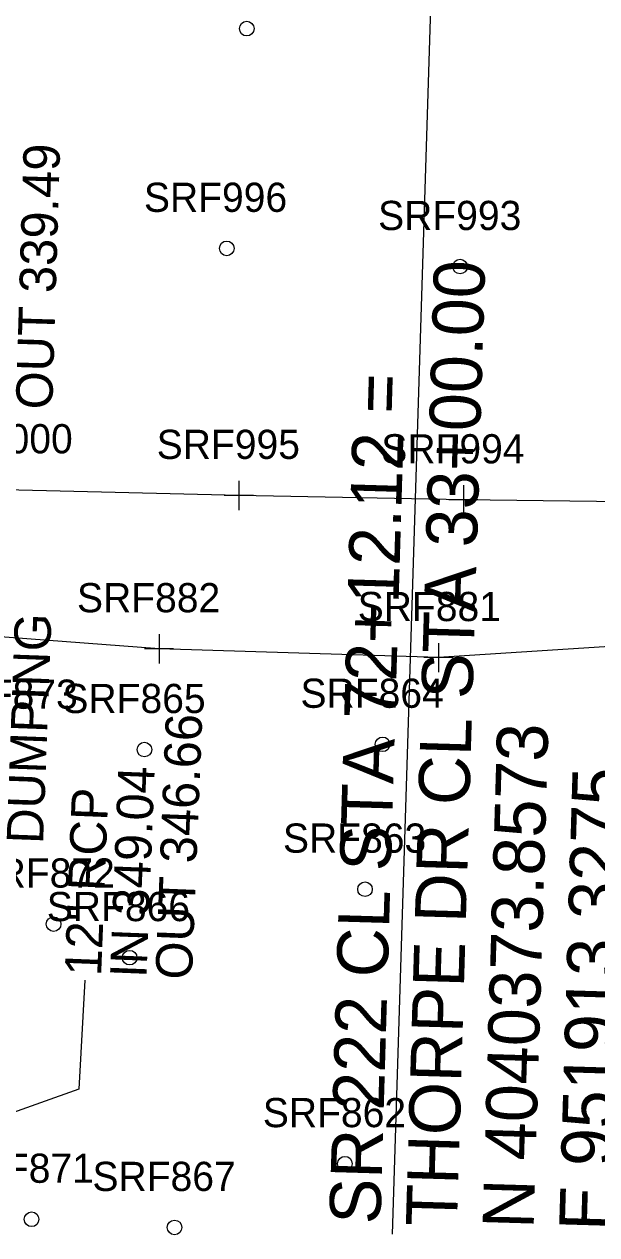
# Model space of a CAD drawing. Extents: x 941041 to 969446, y 397014 to 416764.
# Drawn here: x 951968.6 to 952047.1, y 403831.1 to 403997 of the extents above; entities that cross this region are included whole.
import ezdxf

# ---------------------------------------------------------------- set-up
doc = ezdxf.new("R2010")
doc.units = 0
for name, color, linetype in [('SURVEY - CENTERLINE - Preliminary Text', 7, 'Continuous'), ('SURVEY - DRAINAGE - Pipes and Culverts Text', 7, 'Continuous'), ('SURVEY - DTM - Breaklines', 7, 'Continuous'), ('SURVEY - DTM - Breaklines - Points - Locators', 7, 'Continuous'), ('SURVEY - DTM - Breaklines - Points - Numbers', 7, 'Continuous'), ('SURVEY - DTM - Spot Points - Locators', 7, 'Continuous'), ('SURVEY - DTM - Spot Points - Point Numbers', 7, 'Continuous'), ('SURVEY - TRAFFIC CONTROL - Signs and Devices with Text', 7, 'Continuous')]:
    doc.layers.add(name, color=color, linetype=linetype)

msp = doc.modelspace()

# ---------------------------------------------------------------- linework, layer by layer
at = {"layer": 'SURVEY - CENTERLINE - Preliminary Text'}
msp.add_line((952024.7, 404012.72), (952019.04, 403831.21), dxfattribs=at)
at = {"layer": 'SURVEY - DRAINAGE - Pipes and Culverts Text'}
for p, q in [((951976.9, 403866), (951976.09, 403851.04)), ((951976.09, 403851.04), (951931.25, 403835.13))]:
    msp.add_line(p, q, dxfattribs=at)
at = {"layer": 'SURVEY - DTM - Breaklines'}
for points in [[(952065.88, 403912.82), (952025.38, 403910.19), (951987.08, 403911.4), (951958.63, 403913.53), (951935.75, 403918.63), (951934.88, 403948.57), (951936.99, 403982.34), (951934.79, 404004.28), (951933.53, 404029.78), (951936.06, 404081.79), (951939.44, 404138.59), (951942.68, 404172.35)], [(952065.24, 403931.33), (952028.77, 403931.8), (951998, 403932.41), (951966.02, 403933.18), (951952.35, 403938.89), (951944.01, 403951.32), (951949.68, 403977.05), (951944.59, 403993.44)]]:
    msp.add_lwpolyline(points, dxfattribs=at)
at = {"layer": 'SURVEY - DTM - Breaklines - Points - Locators'}
for p, q in [((951998, 403934.41), (951998, 403930.41)), ((952028.77, 403933.8), (952028.77, 403929.8)), ((952000, 403932.41), (951996, 403932.41)), ((952030.77, 403931.8), (952026.77, 403931.8)), ((951987.08, 403913.4), (951987.08, 403909.4)), ((952025.38, 403912.19), (952025.38, 403908.19)), ((951989.08, 403911.4), (951985.08, 403911.4)), ((952027.38, 403910.19), (952023.38, 403910.19))]:
    msp.add_line(p, q, dxfattribs=at)
at = {"layer": 'SURVEY - DTM - Spot Points - Locators'}
for centre in [(951999.1, 403996.37), (951996.36, 403966.26), (952028.33, 403963.77), (951985.08, 403897.59), (952017.7, 403898.31), (952015.3, 403878.46), (951972.64, 403873.68), (951983.05, 403869.08), (952012.54, 403840.85), (951969.62, 403833.23), (951989.2, 403832.11)]:
    msp.add_circle(centre, 1, dxfattribs=at)

# ---------------------------------------------------------------- texts
at = {"layer": 'SURVEY - CENTERLINE - Preliminary Text'}
for s, p in [('THORPE DR CL STA 33+00.00', (952027.89, 403832.19)), ('SR 222 CL STA 72+12.12 =', (952017.4, 403832.49)), ('N 4040373.8573', (952038.39, 403831.88)), ('E 951913.3275', (952048.88, 403831.57))]:
    msp.add_text(s, height=7, rotation=88.3199, dxfattribs=at).set_placement(p)
at = {"layer": 'SURVEY - DRAINAGE - Pipes and Culverts Text'}
for s, rotation, p in [('OUT 339.49', 88.2902, (951972.45, 403944.14)), ('OUT 346.66', 87.7232, (951991.57, 403866)), ('IN 349.04', 87.7232, (951985.35, 403866.25)), ('12" RCP', 87.7232, (951979.14, 403866.49))]:
    msp.add_text(s, height=4.998, rotation=rotation, dxfattribs=at).set_placement(p)
at = {"layer": 'SURVEY - DTM - Breaklines - Points - Numbers'}
for s, p in [('SRF1000', (951952.66, 403938.18)), ('SRF995', (951986.76, 403937.41)), ('SRF994', (952017.53, 403936.8)), ('SRF882', (951975.84, 403916.4)), ('SRF881', (952014.3, 403915.19))]:
    msp.add_text(s, height=4, dxfattribs=at).set_placement(p)
at = {"layer": 'SURVEY - DTM - Spot Points - Point Numbers'}
for s, p in [('SRF996', (951985.01, 403971.26)), ('SRF993', (952017.09, 403968.77)), ('SRF873', (951956.32, 403903.18)), ('SRF865', (951973.84, 403902.59)), ('SRF864', (952006.46, 403903.31)), ('SRF863', (952004.06, 403883.46)), ('SRF872', (951961.4, 403878.68)), ('SRF866', (951971.7, 403874.08)), ('SRF862', (952001.3, 403845.85)), ('SRF871', (951958.53, 403838.23)), ('SRF867', (951977.96, 403837.11))]:
    msp.add_text(s, height=4, dxfattribs=at).set_placement(p)
at = {"layer": 'SURVEY - TRAFFIC CONTROL - Signs and Devices with Text'}
msp.add_text('DUMPING', height=5, rotation=87.8831, dxfattribs=at).set_placement((951971.19, 403884.61))

doc.saveas('drawing.dxf')
